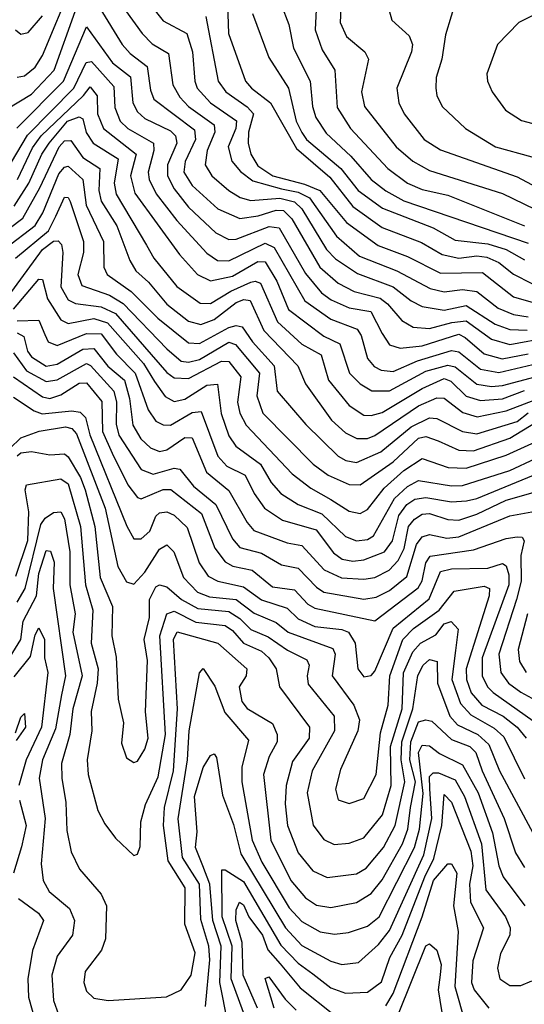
# Model space of a CAD drawing. Extents: x 1308313 to 1441400, y 959662 to 1036319.
# Tile 547 of 656: x 1409982 to 1411365, y 967916 to 970613. Entities that reach past the tile are written whole.
import ezdxf

# ---------------------------------------------------------------- set-up
doc = ezdxf.new("R2010")
doc.units = 0

msp = doc.modelspace()

# ---------------------------------------------------------------- linework, layer by layer
at = {"layer": '0CON10XD'}
for points in [[(1409975.7, 970455.7), (1409995, 970459.6), (1410025, 970483.2), (1410045, 970514.7), (1410127.4, 970715)], [(1410798.9, 970735), (1410791.7, 970585), (1410810.7, 970530.7), (1410845.2, 970475), (1410852.3, 970372.3), (1410888.4, 970315), (1410990.7, 970205), (1411045, 970165.5), (1411085, 970147.4), (1411155, 970132), (1411365, 970048)], [(1410300.4, 970705), (1410375, 970609.8), (1410440.2, 970575), (1410455.7, 970525), (1410461.8, 970445), (1410468.8, 970425), (1410504.5, 970385), (1410576.1, 970336.1), (1410574.6, 970315), (1410553.4, 970265), (1410563, 970225), (1410586.8, 970196.8), (1410621.3, 970171.3), (1410699.8, 970149.8), (1410745, 970140.2), (1410775.8, 970125), (1410850.2, 970020.2), (1410913.5, 969965), (1411015.4, 969925.4), (1411106.6, 969876.6), (1411145, 969867.9), (1411195, 969873.5), (1411235, 969868.5), (1411292.9, 969822.9), (1411335.1, 969805.1), (1411375, 969798.7)], [(1410246, 970676), (1410318.1, 970575), (1410345, 970547.3), (1410390.1, 970520.1), (1410401.3, 970435), (1410420.5, 970400.5), (1410445.1, 970375.1), (1410514.6, 970324.6), (1410516.4, 970305), (1410496.2, 970255), (1410490.7, 970215), (1410508.3, 970185), (1410555.1, 970145.1), (1410586.2, 970126.2), (1410615, 970117.3), (1410695, 970123.9), (1410735, 970113.9), (1410754.8, 970094.8), (1410823, 969983), (1410847.8, 969957.8), (1410907.8, 969917.8), (1411005, 969881.4), (1411055, 969842.6), (1411085, 969827.3), (1411145, 969816.9), (1411205, 969829.9), (1411285, 969779.3), (1411325, 969764.3), (1411372.1, 969762.1)], [(1411180, 970675), (1411148.6, 970571.4), (1411138.4, 970505), (1411123.2, 970455), (1411122.4, 970425), (1411124.7, 970405), (1411140, 970375), (1411203.8, 970315), (1411285.5, 970265), (1411385, 970237.6)], [(1409945, 970366.6), (1410015, 970408.8), (1410076.2, 970475), (1410134.2, 970635.8)], [(1410201.3, 970645), (1410263, 970545), (1410285, 970520.2), (1410331.1, 970485), (1410340.2, 970420.2), (1410349.8, 970395), (1410461.3, 970311.3), (1410464.2, 970285), (1410435.1, 970224.9), (1410431.7, 970195), (1410455, 970159.2), (1410525, 970095.2), (1410585, 970068.1), (1410635.3, 970075.3), (1410685, 970091.6), (1410705, 970090.1), (1410727.6, 970067.6), (1410804.9, 969935), (1410855, 969890.9), (1410898.7, 969868.7), (1410970, 969850), (1410990.2, 969835), (1411029.1, 969789.1), (1411060.5, 969770.5), (1411105, 969766.9), (1411166.3, 969783.7), (1411205, 969788.1), (1411275, 969737.6), (1411325, 969723.1), (1411433.4, 969743.4)], [(1410551.9, 970655), (1410554.6, 970575), (1410601.2, 970445), (1410617.1, 970425), (1410669.5, 970385), (1410740.5, 970260.5), (1410831.9, 970181.9), (1410895, 970100.9), (1410975, 970044), (1411082.9, 970002.9), (1411139.9, 969969.9), (1411185, 969959.6), (1411235, 969966.2), (1411262.2, 969962.2), (1411295, 969948.2), (1411335, 969916), (1411385, 969890.3)], [(1410698.4, 970655), (1410719.7, 970599.7), (1410732.6, 970535), (1410778.1, 970445), (1410784.5, 970375), (1410793.4, 970345), (1410822.2, 970302.2), (1410889.3, 970239.3), (1410945, 970175.5), (1410985, 970144.3), (1411035, 970116.6), (1411375, 970000.5)], [(1410861.7, 970645), (1410860.6, 970605), (1410877.3, 970567.3), (1410927.5, 970525), (1410937.4, 970505), (1410918.7, 970415), (1410926.5, 970375), (1411014, 970265), (1411058.9, 970225), (1411105, 970200), (1411305, 970136.4), (1411393.9, 970093.9)], [(1410989.4, 970655), (1411001.6, 970611.6), (1411049.2, 970569.2), (1411058, 970545), (1411055.2, 970525), (1411015.3, 970425), (1411021.1, 970385), (1411035.3, 970355), (1411090, 970285), (1411135, 970256.3), (1411345, 970182.8), (1411425, 970140)], [(1411426.1, 970643.9), (1411350, 970605), (1411290.9, 970545), (1411262.1, 970465), (1411263.6, 970445), (1411276.4, 970415), (1411313.5, 970365), (1411356.7, 970336.7), (1411415, 970321.4), (1411455, 970290.7), (1411545, 970243.1), (1411655, 970204.6), (1411717.6, 970192.4), (1411795, 970157.7), (1411865, 970163), (1411905, 970153.1), (1411921.6, 970141.6), (1411939.8, 970099.8), (1411963, 970073), (1412075, 970010), (1412195, 969977.7), (1412465, 969950.3), (1412615, 969850.4), (1412645, 969840.9)], [(1409970.7, 970585), (1409985, 970573.1), (1410005, 970577.8), (1410045, 970623.3)], [(1410491.8, 970621.8), (1410525.5, 970445), (1410547, 970415), (1410605, 970374.3), (1410622.9, 970355), (1410608.8, 970305), (1410608.2, 970275), (1410615.4, 970245), (1410635, 970212.7), (1410675.3, 970185), (1410762.4, 970162.4), (1410804.8, 970144.8), (1410877.3, 970057.3), (1410964.5, 969994.5), (1411045, 969964.4), (1411135, 969918.8), (1411250, 969920), (1411335, 969853.4), (1411395, 969836.6)], [(1410619.7, 970629.7), (1410665, 970509.2), (1410718.8, 970425), (1410739.4, 970335), (1410755, 970303.6), (1410768.1, 970285), (1410862.2, 970205), (1410909.5, 970145), (1410976.3, 970096.3), (1411115, 970042.8), (1411175, 970008.9), (1411265, 969998.6), (1411315, 969983.8)], [(1409974, 970316), (1410101.9, 970445), (1410165, 970593.3), (1410236.8, 970495), (1410286.1, 970456.1), (1410292.2, 970385), (1410305, 970360.2), (1410325, 970342.7), (1410395, 970308.8), (1410408.6, 970295), (1410412.4, 970275), (1410387.5, 970215), (1410387.1, 970185), (1410405, 970149.3), (1410445, 970099.3), (1410519.5, 970029.5), (1410555, 970010.8), (1410575, 970011.9), (1410666.1, 970046.1), (1410693.1, 970043.1), (1410765, 969918), (1410809.2, 969865), (1410835.6, 969845.6), (1410885, 969823.3), (1410943.8, 969813.8), (1410975, 969753.1)], [(1409945, 970197.6), (1410003.2, 970296.8), (1410130.1, 970425), (1410164.4, 970495.6), (1410178.8, 970498.8), (1410240.3, 970430.3), (1410242.8, 970372.8), (1410257.8, 970335), (1410278.7, 970315), (1410348.7, 970275), (1410350, 970255), (1410334.1, 970195), (1410337.2, 970175), (1410356.3, 970136.3), (1410412.7, 970062.7), (1410495, 969973), (1410523.7, 969953.7), (1410555, 969952.6), (1410655, 970001.1), (1410679, 969989), (1410763.2, 969843.2), (1410835, 969792.9), (1410906.8, 969765), (1410917.4, 969747.4), (1410934.8, 969685), (1410953.3, 969663.3), (1410972.9, 969652.9), (1411005, 969649.6), (1411071.9, 969678.1), (1411165, 969707.1), (1411185, 969703.3), (1411245, 969655.8), (1411295, 969646.2), (1411435, 969679.2)], [(1409976.2, 970175), (1410017.7, 970262.3), (1410041.1, 970295), (1410157, 970405), (1410175, 970428.8), (1410194.5, 970404.5), (1410195.1, 970355), (1410211.8, 970315), (1410301.4, 970245), (1410286, 970185), (1410298, 970138), (1410419.7, 969969.7), (1410469.5, 969915), (1410505, 969897.4), (1410565, 969910.7), (1410635, 969950.6), (1410655, 969949.7), (1410686.8, 969896.8), (1410718.7, 969818.7), (1410815, 969746), (1410859.1, 969725), (1410886, 969645), (1410915.3, 969615.3), (1410946.5, 969596.5), (1410995, 969596.5), (1411095, 969649.7), (1411155, 969666.5), (1411175, 969662.1), (1411235, 969614.2), (1411275, 969608.3), (1411305, 969610.6), (1411425, 969643.1)], [(1409967.4, 970102.6), (1410007.5, 970165), (1410042.8, 970245), (1410062.9, 970275), (1410113.6, 970335), (1410145, 970347), (1410155, 970341.7), (1410163.9, 970303.9), (1410183.4, 970275), (1410252.1, 970232.1), (1410241.1, 970165), (1410246.8, 970135), (1410329.4, 969995), (1410349.3, 969959.3), (1410412.5, 969882.5), (1410476.4, 969836.4), (1410505, 969835.7), (1410560.3, 969869.7), (1410615, 969893.7), (1410626.9, 969896.9), (1410641.6, 969891.6), (1410688.3, 969785), (1410755, 969724.5), (1410807.9, 969695), (1410828, 969625), (1410885, 969556.2), (1410925, 969529.8), (1410945, 969528.5), (1410975, 969536.8), (1411085, 969602.7), (1411145, 969629.6), (1411162.9, 969622.9), (1411205, 969582), (1411245, 969569.6), (1411305, 969574.4), (1411365, 969597.2)], [(1409918.6, 970015), (1409990.9, 970069.1), (1410037.6, 970152.4), (1410090.2, 970265), (1410105, 970280.7), (1410122.2, 970282.2), (1410155, 970235.4), (1410201.4, 970205), (1410199.4, 970145), (1410205.5, 970115.5), (1410248.3, 970048.3), (1410283.6, 969953.6), (1410300.2, 969925), (1410335, 969894), (1410385, 969833.6), (1410445, 969786.7), (1410478, 969778), (1410515, 969791.9), (1410575, 969837.9), (1410596.4, 969846.4), (1410613.4, 969843.4), (1410651.4, 969761.4), (1410744.5, 969665), (1410764.8, 969615), (1410836.3, 969516.3), (1410875, 969481.3), (1410906, 969466), (1410935, 969465.4), (1410955, 969473.5), (1411075, 969555.3), (1411125, 969577.5), (1411145, 969575.8), (1411196.5, 969536.5), (1411235.3, 969525.3), (1411315, 969541.8), (1411415, 969580.1)], [(1409943, 969987), (1410025, 970048.9), (1410045.8, 970084.2), (1410089.2, 970190.8), (1410105, 970209.3), (1410115, 970211.5), (1410155.5, 970175), (1410164.1, 970105), (1410211.8, 970005), (1410212.5, 969935), (1410221.7, 969915), (1410288, 969868), (1410360.8, 969795), (1410445, 969727.5), (1410475, 969725.9), (1410555, 969769.8), (1410575.5, 969775.5), (1410592, 969772), (1410620.4, 969730.4), (1410679.5, 969665), (1410687.5, 969595), (1410765.7, 969504.3), (1410855, 969417.3), (1410875.5, 969405), (1410905, 969399.8), (1410971.3, 969428.7), (1411055, 969497.7), (1411105, 969522.2), (1411125, 969520.4), (1411195, 969484.6), (1411235, 969478.5), (1411345, 969512), (1411375, 969536.3)], [(1409970.6, 969959.4), (1410061.4, 970035), (1410080.8, 970075), (1410105, 970126.5), (1410115, 970126.2), (1410120.7, 970115), (1410157.2, 970005), (1410156.7, 969975), (1410141.6, 969915), (1410152.7, 969885), (1410228, 969858), (1410265.7, 969835.7), (1410385, 969711), (1410425, 969677.6), (1410445, 969674.7), (1410475, 969682.2), (1410555, 969729.9), (1410573, 969723), (1410639.5, 969645), (1410632.2, 969582.2), (1410648, 969535), (1410786.1, 969395), (1410826.9, 969365), (1410885, 969339.4), (1410915, 969338.4), (1411005, 969401.8), (1411075, 969466.1), (1411095, 969471.4), (1411129, 969459), (1411185, 969433.6), (1411225, 969431.4), (1411325, 969467), (1411395, 969509.1)], [(1409951, 969855), (1410045, 969983.7), (1410075, 970006.7), (1410087.6, 970007.6), (1410096.8, 969996.8), (1410100.5, 969975), (1410095, 969881.4), (1410115, 969845.2), (1410135.1, 969835.1), (1410205, 969826.4), (1410245, 969808.1), (1410385, 969646.8), (1410405, 969631.4), (1410445, 969629.8), (1410535, 969677.4), (1410555, 969676.5), (1410588.3, 969635), (1410579.3, 969565), (1410585.7, 969535), (1410602.4, 969502.4), (1410728.5, 969368.5), (1410779.4, 969329.4), (1410835, 969298.7)], [(1411315, 969983.8), (1411365, 969955.1)], [(1409965, 969820.3), (1410035, 969902.5), (1410045, 969901.2), (1410058.2, 969848.2), (1410095, 969790.4), (1410115, 969780.8), (1410185, 969794.5), (1410222.6, 969782.7), (1410321.1, 969671.1), (1410351.6, 969621.6)], [(1409975, 969788), (1410035, 969789.6), (1410050.8, 969750.8)], [(1409975, 969754.9), (1409994, 969745), (1410003.8, 969705), (1410015, 969689.8), (1410055, 969663.4), (1410085, 969669), (1410155, 969710.5), (1410185, 969712.2), (1410224, 969664), (1410268.9, 969625), (1410283.1, 969575), (1410292.1, 969502.1), (1410314.1, 969465), (1410340.3, 969440.3), (1410365, 969430.4), (1410385, 969434.2), (1410435, 969468.4), (1410455, 969467.5), (1410493.8, 969373.8), (1410555, 969322.9), (1410605, 969235.3), (1410624, 969214), (1410715, 969180), (1410755, 969172.8), (1410816.2, 969106.2), (1410863.5, 969083.5), (1410925, 969080.1), (1410955, 969084.6), (1410994.7, 969105.3), (1411018.9, 969131.1)], [(1410050.8, 969750.8), (1410060.4, 969730.4), (1410085, 969720.8), (1410165, 969753.5), (1410205, 969752), (1410247, 969697), (1410298.4, 969645), (1410334, 969544), (1410355, 969513.3), (1410375, 969502.7), (1410395, 969502), (1410455, 969537.3), (1410479.2, 969539.3), (1410525, 969417), (1410550, 969390), (1410600, 969365), (1410624.7, 969314.7), (1410652.7, 969275), (1410702.2, 969242.2), (1410794.8, 969215), (1410842.3, 969152.3), (1410865.5, 969135.5), (1410895, 969129.6), (1410925, 969132.8), (1410981.9, 969155), (1411003.4, 969185), (1411021.2, 969255), (1411042.9, 969285), (1411065, 969299.2), (1411095, 969304.3), (1411165, 969292.1), (1411206.2, 969295), (1411235, 969301.3), (1411405, 969371.6)], [(1410975, 969753.1), (1410995, 969721.9), (1411025, 969713), (1411085, 969719.7), (1411185, 969751.2), (1411202.9, 969742.8), (1411255, 969697.7), (1411303.8, 969683.8), (1411375, 969697.2)], [(1409965, 969700), (1410001.3, 969651.3), (1410055, 969621.4), (1410085, 969626.5), (1410165, 969670.9), (1410175.9, 969665.9), (1410240, 969595), (1410247.5, 969565), (1410246.8, 969505), (1410253.4, 969475), (1410315, 969381), (1410348.3, 969368.3), (1410405, 969384.1), (1410421.2, 969381.2), (1410458, 969335), (1410519.2, 969285), (1410565, 969190.8), (1410585, 969167), (1410645, 969151.1), (1410699.2, 969119.2), (1410745, 969110.2), (1410795, 969058), (1410815, 969045.1)], [(1409965, 969634.7), (1410045, 969579.5), (1410065, 969574.9), (1410095, 969584.9), (1410145, 969617.3), (1410165, 969618.2), (1410207, 969567), (1410209.4, 969485), (1410235.7, 969425.7), (1410278.3, 969338.3), (1410305, 969303.7), (1410315, 969300), (1410375, 969325.6), (1410396, 969326), (1410480, 969260), (1410516.7, 969165), (1410545, 969127.4), (1410566.2, 969116.2), (1410619.5, 969105), (1410675, 969059.6), (1410735, 969051.2), (1410772, 969012), (1410791.2, 969001.2), (1410955, 968966.5), (1411073.7, 969056.3), (1411084.4, 969075.6), (1411094.8, 969125.2), (1411107, 969143), (1411225, 969160.9), (1411315, 969191.9), (1411345, 969196.6), (1411359.2, 969195), (1411364.7, 969185), (1411355.3, 969144.7), (1411356.3, 969075), (1411343.3, 969025), (1411295.1, 968875.1), (1411300.4, 968825), (1411321.7, 968795), (1411355, 968770.3), (1411425, 968732.7)], [(1410351.6, 969621.6), (1410380.8, 969580.8), (1410405, 969567.4), (1410435, 969573.6), (1410495, 969611.3), (1410524.4, 969614.4), (1410534.5, 969534.5), (1410555, 969473.3), (1410573.9, 969445), (1410641.6, 969395), (1410670.8, 969345), (1410697.6, 969315), (1410745.1, 969285.1), (1410809.7, 969259.7), (1410875, 969197.4), (1410905, 969185.5), (1410935, 969188.9), (1410951.4, 969198.6), (1411009.1, 969300.9), (1411045, 969334.1), (1411075, 969350.7), (1411165, 969336.4), (1411195, 969337.1), (1411325, 969378.1), (1411395, 969410.4)], [(1409965, 969579), (1410021.4, 969541.4), (1410043.5, 969533.5), (1410125, 969541.5), (1410147.9, 969537.9), (1410162.9, 969522.9), (1410174.4, 969475.6)], [(1409955, 969438.5), (1409985, 969467.7), (1410035.8, 969485.8), (1410107.8, 969497.8), (1410125, 969493.2), (1410138.2, 969478.2), (1410216.5, 969275), (1410250.8, 969115), (1410275, 969073.3), (1410295, 969066.7), (1410325, 969099), (1410365, 969162.3), (1410385, 969174.1), (1410404.7, 969155), (1410431.4, 969085), (1410469.4, 969045), (1410501.8, 969031.8), (1410575, 969024.3), (1410625, 968986.9), (1410685, 968961.6), (1410718.1, 968935), (1410839.9, 968889.9), (1410846.3, 968875), (1410838.4, 968815), (1410898, 968735), (1410913.3, 968695), (1410908.4, 968665), (1410861.4, 968558.6), (1410847.1, 968505), (1410855, 968475.6), (1410885, 968466.1), (1410925, 968479.6), (1410958.4, 968545), (1410970.6, 968659.4), (1410992.1, 968735), (1410995.8, 968815), (1411032, 968915), (1411061.3, 968945), (1411131.8, 968995), (1411172.7, 969047.3), (1411255, 969060.9), (1411269.6, 969055), (1411268.3, 969035), (1411205.3, 968835), (1411205.9, 968805), (1411219.2, 968769.2), (1411248.3, 968735), (1411306.3, 968705), (1411345.2, 968675), (1411369.7, 968645)], [(1410174.4, 969475.6), (1410275.6, 969225.6), (1410295, 969190.8), (1410315, 969190.4), (1410338.4, 969211.6), (1410355, 969252.8), (1410365, 969261.6), (1410385, 969264.8), (1410405, 969255.5), (1410441.4, 969221.4), (1410473.9, 969125), (1410498.5, 969088.5), (1410524.9, 969074.9), (1410595, 969059.5), (1410645, 969023.2), (1410715, 969001), (1410745, 968971.6), (1410790.5, 968950.5), (1410865, 968942.3), (1410882.8, 968935), (1410900.9, 968905), (1410908.8, 968835), (1410925, 968812.9), (1410945, 968815.9), (1410955, 968828), (1411005, 968946.4), (1411103.8, 969026.2), (1411135, 969100.9), (1411165, 969108.7), (1411265, 969110.2), (1411305, 969123.2), (1411315, 969117.1), (1411322.3, 969092.3), (1411321.8, 969065), (1411249.4, 968865), (1411249.2, 968815), (1411263.9, 968785), (1411279.4, 968769.4), (1411455, 968645.2)], [(1410835, 969298.7), (1410885, 969267), (1410915, 969260.5), (1410935, 969270.7), (1410980.8, 969329.2), (1411035, 969378.4), (1411085, 969411.2), (1411156.3, 969386.3), (1411205, 969384), (1411315, 969419.9), (1411395, 969456.7)], [(1409975, 969417.7), (1409985, 969426.1), (1410015, 969430.3), (1410065, 969420.8), (1410105, 969423.8), (1410114.7, 969415), (1410149.1, 969359.1), (1410161.5, 969325), (1410188.3, 969225), (1410203.1, 969085), (1410236, 969005), (1410234.2, 968925), (1410246.3, 968866.3), (1410251.8, 968751.8), (1410266.5, 968686.5), (1410260.9, 968630.9), (1410275, 968591.1), (1410295, 968577.8), (1410305, 968581.9), (1410325, 968614.4), (1410333.9, 968645), (1410326.7, 968716.7), (1410332.5, 968857.5), (1410323.1, 968915), (1410337.5, 968975), (1410337.9, 969025), (1410355, 969059.4), (1410365, 969064.8), (1410385, 969059), (1410425.5, 969025), (1410469.9, 968999.9), (1410555, 968991.6), (1410585, 968972.8), (1410615, 968942.8), (1410662.7, 968922.7), (1410716, 968886), (1410769.1, 968859.1), (1410775.2, 968845), (1410769.5, 968815), (1410772.8, 968792.8), (1410843.8, 968705), (1410844.2, 968665), (1410783.6, 968555), (1410769.4, 968495), (1410786.6, 968406.6), (1410815, 968367.5), (1410843.8, 968353.8), (1410885, 968356.8), (1410925, 968372), (1410976.2, 968435), (1411000.3, 968515), (1410997.9, 968622.1), (1411030.2, 968725), (1411033.3, 968823.3), (1411058.9, 968881.1), (1411079.8, 968905), (1411122.2, 968927.8), (1411145, 968958.2), (1411164.4, 968964.4), (1411183.3, 968943.3), (1411175.8, 968885), (1411166.2, 968805), (1411190, 968740), (1411218.2, 968708.2), (1411281.7, 968671.7), (1411308.3, 968648.3), (1411365, 968532.9)], [(1409971.7, 969088.3), (1410004.2, 969185.8), (1410006.8, 969265), (1409996.9, 969325), (1410001.3, 969338.7), (1410095, 969355.6), (1410115, 969341.9), (1410148.4, 969225), (1410162.5, 969065), (1410182.8, 968995), (1410177.8, 968905), (1410197.6, 968835), (1410194.9, 968795.1), (1410177.6, 968717.6), (1410180.2, 968665), (1410166.6, 968585), (1410170, 968545), (1410196.7, 968446.7), (1410215, 968410), (1410245, 968370.6), (1410295, 968323.3), (1410305, 968326.7), (1410312.5, 968347.5), (1410314.3, 968415), (1410327, 968463), (1410361.6, 968538.4), (1410381.6, 968655), (1410366.2, 968925), (1410385.1, 968984.9), (1410405, 968992.6), (1410465, 968962.1), (1410545, 968953), (1410565, 968939.9), (1410595.2, 968905.2), (1410645, 968882.6), (1410664.8, 968865), (1410685.2, 968835), (1410693.9, 968785), (1410775.7, 968675), (1410774.8, 968645), (1410729.5, 968580.5), (1410711.8, 968515), (1410709.7, 968465), (1410716.1, 968405), (1410745, 968330.6), (1410785, 968281), (1410825, 968262.5), (1410905, 968273), (1410931.1, 968288.9), (1410978.9, 968345), (1411010.8, 968405), (1411037, 968525), (1411027.2, 968585), (1411028.7, 968635), (1411059.2, 968725), (1411073.2, 968816.8), (1411087.8, 968845), (1411105, 968860.2), (1411125.5, 968855), (1411127.1, 968795), (1411160.5, 968705), (1411181.6, 968681.6), (1411237.2, 968655), (1411267.7, 968627.7), (1411296.4, 968555), (1411387.8, 968385)], [(1411018.9, 969131.1), (1411035.7, 969164.3), (1411047.5, 969225), (1411063.8, 969245), (1411085, 969258.4), (1411105, 969259.9), (1411155, 969243.3), (1411185, 969242.2), (1411235, 969258.1), (1411315, 969297.1), (1411395, 969319.7)], [(1409975, 969017.5), (1409997.5, 969055), (1410039.8, 969230.2), (1410052.3, 969247.7), (1410075, 969263), (1410094.8, 969264.8), (1410105.3, 969245.3), (1410119.3, 969155), (1410119.2, 969065), (1410134.4, 968985), (1410128.1, 968935), (1410153.8, 968815), (1410127.9, 968725), (1410120, 968655), (1410097.1, 968575), (1410097.2, 968535), (1410108.2, 968468.2), (1410111.6, 968391.6), (1410123.4, 968333.4), (1410146.2, 968286.2), (1410205, 968217.5), (1410220, 968185), (1410217.6, 968095), (1410205.9, 968064.1), (1410162, 968005), (1410157.7, 967975), (1410165, 967951.4), (1410185, 967932.7), (1410225, 967926.2), (1410384, 967936), (1410425, 967955.3), (1410452, 967995), (1410463, 968057), (1410434.6, 968135), (1410435.1, 968235), (1410389, 968309), (1410376.1, 968405), (1410378.8, 968455), (1410403.2, 968555), (1410414.9, 968724.9), (1410403.3, 968915), (1410413.9, 968936.1), (1410524.6, 968904.6), (1410604.7, 968835), (1410602.6, 968815), (1410583.1, 968785), (1410590.5, 968745), (1410605.7, 968725.7), (1410675, 968685.3), (1410688, 968655), (1410687.3, 968635), (1410665.8, 968594.2), (1410650, 968545), (1410670.6, 968365), (1410725.1, 968255.1), (1410765, 968207), (1410795, 968187.5), (1410835, 968181.1), (1410905, 968194.1), (1410945, 968219), (1410975, 968257), (1411031.2, 968355), (1411045.6, 968395), (1411053.1, 968455), (1411066.7, 968525), (1411050.7, 968585), (1411053.6, 968635), (1411075, 968689.3), (1411095, 968695.1), (1411111.1, 968691.1), (1411165, 968640.7), (1411215, 968621.9), (1411231.9, 968605), (1411248.8, 968555), (1411309.4, 968425), (1411340.5, 968330.5), (1411365, 968290.8)], [(1410815, 969045.1), (1410925, 969025.6), (1410958.7, 969031.3), (1410995, 969049.1), (1411042.8, 969087.3), (1411069.4, 969175), (1411085, 969196.2), (1411105, 969202.9), (1411152.2, 969192.2), (1411185, 969196.4), (1411325, 969253.8), (1411405, 969268.3)], [(1409923.3, 968815), (1409985.3, 968914.7), (1409991.4, 968965), (1410028, 969035), (1410035, 969095.4), (1410055, 969158.5), (1410066.9, 969156.9), (1410076.8, 969126.8), (1410073.6, 969055), (1410107.3, 968815), (1410096.4, 968763.6), (1410080, 968670), (1410045.1, 968585), (1410035.1, 968535), (1410052, 968425), (1410040.8, 968300.8), (1410046.5, 968255), (1410062.9, 968225), (1410118.2, 968178.2), (1410132.7, 968145), (1410126.7, 968105), (1410085, 968047.3), (1410069.8, 967995), (1410075, 967926), (1410093, 967875)], [(1411373.1, 968985), (1411347.4, 968887.4), (1411351.6, 968855), (1411369.6, 968825)], [(1409967.4, 968812.6), (1410012, 968868), (1410025, 968928.1), (1410035, 968947.3), (1410050.5, 968915), (1410050.6, 968865), (1410059.7, 968825), (1410042.4, 968675), (1409999.9, 968585), (1409980.2, 968515)], [(1410490.8, 967909.2), (1410502.7, 968037.3), (1410500.4, 968075), (1410478.3, 968148.3), (1410474.4, 968245), (1410428.1, 968318.1), (1410415.9, 968424.1), (1410442, 968585), (1410446.2, 968665), (1410475, 968823.3), (1410485, 968835.8), (1410517.1, 968787.1), (1410544, 968715), (1410609.4, 968639.4), (1410590.7, 968565), (1410590.5, 968525), (1410619.4, 968365), (1410645.4, 968305), (1410720.2, 968180.2), (1410755, 968142.3), (1410805, 968113.8), (1410845, 968108.1), (1410882.6, 968112.6)], [(1409970.9, 968659.1), (1409985, 968702), (1409995, 968712), (1409997.9, 968675), (1409972.1, 968637.9)], [(1410882.6, 968112.6), (1410935, 968129.6), (1410966.8, 968155), (1411063.7, 968345), (1411077.7, 968395), (1411087.1, 968492.9), (1411074.8, 968605), (1411085, 968625.8), (1411105, 968623.4), (1411132.3, 968602.3), (1411195, 968571.9), (1411238.2, 968495), (1411277.5, 968385), (1411295.1, 968295.1), (1411306.6, 968265), (1411366.5, 968185)], [(1410552.8, 967865), (1410530.5, 967975), (1410534.6, 968075), (1410511.4, 968145), (1410502.8, 968245), (1410484.3, 968295), (1410463.6, 968345), (1410468.4, 968388.4), (1410460.7, 968485), (1410485, 968564.5), (1410505, 968596.9), (1410515, 968602), (1410521.7, 968591.7), (1410538.2, 968488.2), (1410567.8, 968407.8), (1410587.7, 968327.7), (1410710.6, 968125), (1410755, 968076.6), (1410835, 968033.7), (1410865, 968024.4), (1410910.1, 968029.9), (1410965, 968079.3), (1410995, 968117.4), (1411089.5, 968325), (1411111.5, 968425), (1411106.1, 968506.1), (1411105, 968540), (1411115, 968549.6), (1411129.6, 968549.6), (1411175, 968530.4), (1411200.8, 968485), (1411247.6, 968355), (1411259.2, 968229.2), (1411313, 968155), (1411326, 968125), (1411324.8, 968105), (1411299.2, 968055), (1411291.4, 968015), (1411297.5, 967985), (1411325, 967966.9), (1411355, 967967.4), (1411385, 967979.4)], [(1409981.6, 968475), (1410000, 968405), (1409987.2, 968347.2)], [(1410595, 967892.7), (1410561.9, 967985), (1410564.4, 968075), (1410536.9, 968155), (1410536.2, 968283.8), (1410545, 968284.4), (1410595, 968252), (1410697.8, 968077.8), (1410745, 968027.9), (1410785, 967998.6), (1410835, 967960.5), (1410875, 967946.3), (1410935, 967948.8), (1410973.3, 967976.7), (1410996.2, 968043.8), (1411030.3, 968105), (1411091.9, 968265), (1411117.1, 968315), (1411139, 968405), (1411145, 968490.4), (1411165, 968468.9), (1411218.2, 968335), (1411223.7, 968295), (1411214.7, 968244.7), (1411216.8, 968195), (1411252.5, 968125), (1411224, 968035), (1411220.4, 967975), (1411227, 967955), (1411267, 967905)], [(1409987.2, 968347.2), (1409964.8, 968275)], [(1410985, 967911.5), (1411005.6, 967945), (1411085.1, 968155), (1411115.7, 968255), (1411155, 968300.4), (1411165, 968300), (1411180.2, 968275), (1411170.2, 968185), (1411183.6, 968115), (1411174.7, 967964.7), (1411202.3, 967865)], [(1409978.8, 968205), (1410033.9, 968165), (1410047.1, 968145), (1410017, 968063), (1410004.3, 967985), (1410006.5, 967935), (1410045, 967798.8)], [(1410633.8, 967905), (1410594, 967995), (1410591.7, 968085), (1410574.4, 968145), (1410575, 968174.2), (1410584.8, 968195.2), (1410595, 968187.9), (1410610.4, 968155), (1410647.2, 968105), (1410661.6, 968065), (1410696.1, 968026.1), (1410750.9, 967960.9), (1410845, 967885.5)], [(1411017.8, 967885), (1411095, 968075.3), (1411105, 968081.4), (1411125, 968063.8), (1411136.9, 968025), (1411134.1, 967995.9), (1411128.2, 967955), (1411143.3, 967865)], [(1410678.9, 967905), (1410655, 967986), (1410665, 967990.4), (1410709.8, 967929.8), (1410739.8, 967899.8)]]:
    msp.add_lwpolyline(points, dxfattribs=at)

doc.saveas('drawing.dxf')
